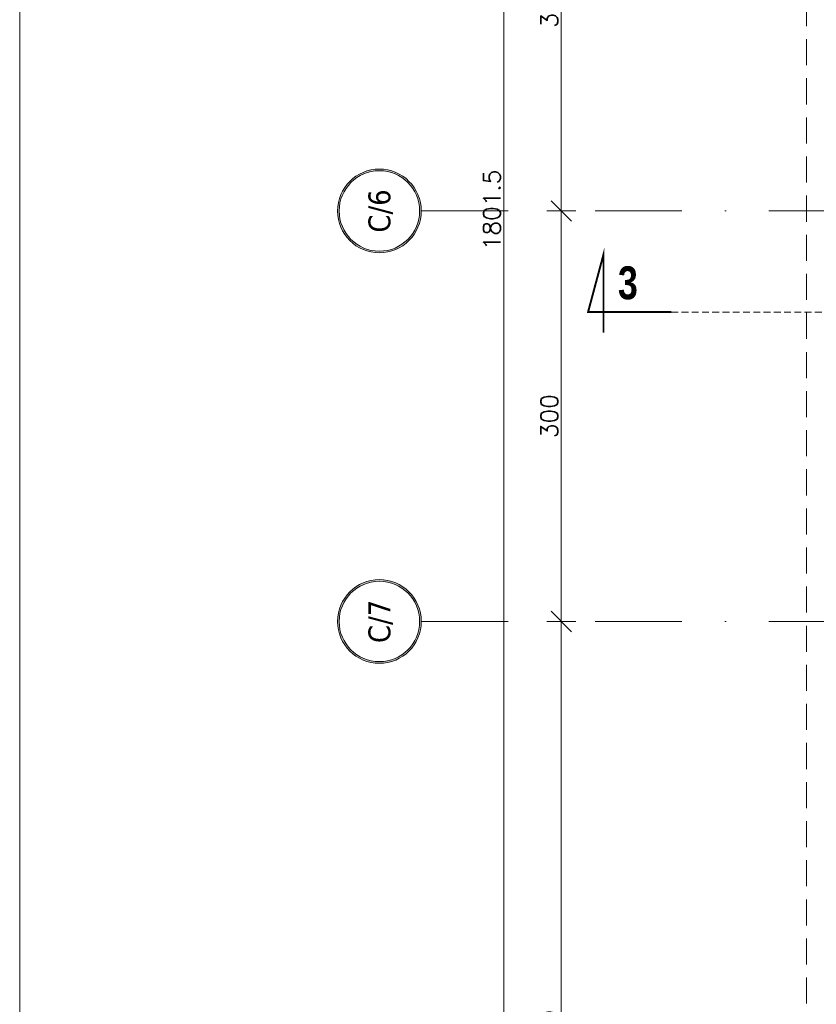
# Model space of a CAD drawing. Header units: millimetres. Extents: x 28291 to 177760, y -399809 to -170937.
# Tile 701 of 905: x 73720 to 74303, y -197108 to -196389. Entities that reach past the tile are written whole.
import ezdxf
from ezdxf.enums import TextEntityAlignment as Align

# ---------------------------------------------------------------- set-up
doc = ezdxf.new("R2010")
doc.units = ezdxf.units.MM
for name, pattern in [('CARKOVANA', [7.5, 5, -2.5]), ('DASHDOT', [25.4, 12.7, -6.35, 0, -6.35]), ('HIDDEN', [9.525, 6.35, -3.175])]:
    doc.linetypes.add(name, pattern=pattern)
doc.layers.get('0').update_dxf_attribs({"lineweight": 0})
for name, color, linetype, lineweight in [('!! 0_ Istn-widok', 1, 'Continuous', 15), ('!! 0_ Opis', 8, 'Continuous', 13), ('!! 0_Osie', 1, 'DASHDOT', 13), ('!! wymiary osi', 250, 'Continuous', 9), ('0-osie-liniA', 14, 'DASHDOT', 5), ('0-osie-tx', 66, 'Continuous', 9)]:
    doc.layers.add(name, color=color, linetype=linetype, lineweight=lineweight)
doc.layers.add('!! 0_ramki', color=66, linetype='Continuous', lineweight=9, plot=False)
doc.layers.add('!! 1_Wyburzenia', color=252, linetype='CARKOVANA', lineweight=13, true_color=0x696969)
doc.styles.add('STYLE7', font='ARIALNB.TTF')
doc.styles.add('TAHOMA', font='tahoma.ttf')
doc.styles.add('TXT', font='simplex.shx')
doc.dimstyles.new('DIM50', dxfattribs={"dimscale": 5, "dimtxt": 2.5, "dimasz": 1.5, "dimexe": 0, "dimexo": 0, "dimgap": 0.5, "dimtad": 1, "dimdec": 4, "dimrnd": 0.5, "dimdsep": 46, "dimtxsty": 'TXT', "dimblk1": 'TICK1', "dimblk2": 'TICK1', "dimsah": 1, "dimcen": 0, "dimse1": 1, "dimse2": 1, "dimclrd": 1, "dimclre": 7, "dimclrt": 9, "dimadec": 0, "dimazin": 0, "dimtfac": 1, "dimtdec": 4, "dimtmove": 2, "dimatfit": 3, "dimldrblk": 'TICK1', "dimfxl": 1, "dimtolj": 1, "dimarcsym": 0})

# ---------------------------------------------------------------- blocks, each defined once
blk = doc.blocks.new('*U80')
h = blk.add_hatch(color=256)
edge = h.paths.add_edge_path()
edge.add_arc((0, 0), 30.6, 0, 360)
edge = h.paths.add_edge_path(flags=17)
edge.add_arc((0, 0), 29.4, 0, 360)
for radius in [30.6, 29.4]:
    blk.add_circle((0, 0), radius)
at = {"style": 'TAHOMA', "flags": 8}
blk.add_attdef('ANSICHTSNUMMER', text='', height=16, dxfattribs=at).set_placement((0, 0), align=Align.MIDDLE_CENTER)
blk = doc.blocks.new('TICK1')
at = {"color": 2}
blk.add_line((-1, -1), (1, 1), dxfattribs=at)
at = {"color": 0}
for p, q in [((0, -1.4), (0, 1.4)), ((0, 0), (-1, 0))]:
    blk.add_line(p, q, dxfattribs=at)
blk = doc.blocks.new('*D3739')
at = {"layer": '!! wymiary osi', "color": 1, "lineweight": -2, "transparency": 16777216}
blk.add_line((51630.44, -197482.59), (51630.44, -195696.09), dxfattribs=at)
at = {"layer": 'DEFPOINTS', "color": 0, "transparency": 16777216}
for p in [(51630.44, -195688.59), (51851.71, -195688.59), (51851.71, -197490.09)]:
    blk.add_point(p, dxfattribs=at)
at = {"layer": '!! wymiary osi', "color": 1, "lineweight": -2, "transparency": 16777216, "xscale": 7.5, "yscale": 7.5, "zscale": 7.5}
for p, rotation in [((51630.44, -195688.59), 90), ((51630.44, -197490.09), 270)]:
    blk.add_blockref('TICK1', p, dxfattribs=dict(at, rotation=rotation))
at = {"layer": '!! wymiary osi', "color": 9, "transparency": 16777216, "insert": (51621.69, -196589.34), "char_height": 12.5, "attachment_point": 5, "rotation": 90, "style": 'TXT'}
blk.add_mtext('\\A1;1801.5', dxfattribs=at)
blk = doc.blocks.new('*D3740')
at = {"layer": '!! wymiary osi', "color": 1, "lineweight": -2, "transparency": 16777216}
blk.add_line((51672.46, -197482.59), (51672.46, -196897.59), dxfattribs=at)
at = {"layer": 'DEFPOINTS', "color": 0, "transparency": 16777216}
for p in [(51630.44, -196890.09), (51672.46, -196890.09), (51630.44, -197490.09)]:
    blk.add_point(p, dxfattribs=at)
at = {"layer": '!! wymiary osi', "color": 1, "lineweight": -2, "transparency": 16777216, "xscale": 7.5, "yscale": 7.5, "zscale": 7.5}
for p, rotation in [((51672.46, -196890.09), 90), ((51672.46, -197490.09), 270)]:
    blk.add_blockref('TICK1', p, dxfattribs=dict(at, rotation=rotation))
at = {"layer": '!! wymiary osi', "color": 9, "transparency": 16777216, "insert": (51663.71, -197190.09), "char_height": 12.5, "attachment_point": 5, "rotation": 90, "style": 'TXT'}
blk.add_mtext('\\A1;600', dxfattribs=at)
blk = doc.blocks.new('*D3741')
at = {"layer": '!! wymiary osi', "color": 1, "lineweight": -2, "transparency": 16777216}
blk.add_line((51672.46, -196882.59), (51672.46, -196597.59), dxfattribs=at)
at = {"layer": 'DEFPOINTS', "color": 0, "transparency": 16777216}
for p in [(51672.46, -196590.09), (51672.46, -196590.09), (51630.44, -196890.09)]:
    blk.add_point(p, dxfattribs=at)
at = {"layer": '!! wymiary osi', "color": 1, "lineweight": -2, "transparency": 16777216, "xscale": 7.5, "yscale": 7.5, "zscale": 7.5}
for p, rotation in [((51672.46, -196590.09), 90), ((51672.46, -196890.09), 270)]:
    blk.add_blockref('TICK1', p, dxfattribs=dict(at, rotation=rotation))
at = {"layer": '!! wymiary osi', "color": 9, "transparency": 16777216, "insert": (51663.71, -196740.09), "char_height": 12.5, "attachment_point": 5, "rotation": 90, "style": 'TXT'}
blk.add_mtext('\\A1;300', dxfattribs=at)
blk = doc.blocks.new('*D3742')
at = {"layer": '!! wymiary osi', "color": 1, "lineweight": -2, "transparency": 16777216}
blk.add_line((51672.46, -196582.59), (51672.46, -196297.59), dxfattribs=at)
at = {"layer": 'DEFPOINTS', "color": 0, "transparency": 16777216}
for p in [(51672.46, -196290.09), (51672.46, -196290.09), (51672.46, -196590.09)]:
    blk.add_point(p, dxfattribs=at)
at = {"layer": '!! wymiary osi', "color": 1, "lineweight": -2, "transparency": 16777216, "xscale": 7.5, "yscale": 7.5, "zscale": 7.5}
for p, rotation in [((51672.46, -196290.09), 90), ((51672.46, -196590.09), 270)]:
    blk.add_blockref('TICK1', p, dxfattribs=dict(at, rotation=rotation))
at = {"layer": '!! wymiary osi', "color": 9, "transparency": 16777216, "insert": (51663.71, -196440.09), "char_height": 12.5, "attachment_point": 5, "rotation": 90, "style": 'TXT'}
blk.add_mtext('\\A1;300', dxfattribs=at)
blk = doc.blocks.new('oznaczenie przekroi')
at = {"layer": '!! 0_ Opis', "color": 2, "const_width": 1.44}
blk.add_lwpolyline([(87812.4, -196602.48), (87751.57, -196602.48), (87762.84, -196560.42), (87762.84, -196617.69)], dxfattribs=at)
blk.add_lwpolyline([(87812.4, -196602.48), (87751.57, -196602.48), (87762.84, -196560.42), (87762.84, -196617.69)], dxfattribs=at)
at = {"layer": '!! 1_Wyburzenia'}
blk.add_lwpolyline([(87812.4, -196602.48), (89794.45, -196602.48)], dxfattribs=at)
at = {"layer": '!! 0_ Opis', "color": 9, "style": 'STYLE7', "text_generation_flag": 6, "width": 0.95}
blk.add_text('3', height=24, rotation=180, dxfattribs=at).set_placement((87773.42, -196593.1))
blk = doc.blocks.new('BLOK OSI')
at = {"layer": '0-osie-liniA', "ltscale": 5}
for points in [[(51570.03302, -196590.0883), (53810.60983, -196590.0883)], [(51570.03302, -196890.0883), (53810.60983, -196890.0883)]]:
    blk.add_lwpolyline(points, dxfattribs=at)
at = {"layer": '0-osie-tx'}
ref = blk.add_blockref('*U80', (51539.43302, -196590.0883), dxfattribs=dict(at, rotation=270))
ref.add_attrib('ANSICHTSNUMMER', 'C/6', dxfattribs={"layer": '0', "height": 16, "rotation": 90, "style": 'TAHOMA', "flags": 8}).set_placement((51539.43302, -196590.0883), align=Align.MIDDLE_CENTER)
ref = blk.add_blockref('*U80', (51539.43302, -196890.0883), dxfattribs=dict(at, rotation=270))
ref.add_attrib('ANSICHTSNUMMER', 'C/7', dxfattribs={"layer": '0', "height": 16, "rotation": 90, "style": 'TAHOMA', "flags": 8}).set_placement((51539.43302, -196890.0883), align=Align.MIDDLE_CENTER)
at = {"layer": '!! wymiary osi'}
for base, p1, p2, picture, middle in [((51630.43546, -195688.5883), (51851.71142, -197490.0883), (51851.71142, -195688.5883), '*D3739', (51621.68546, -196589.3383)), ((51672.45727, -196290.0883), (51672.45727, -196590.0883), (51672.45727, -196290.0883), '*D3742', (51663.70727, -196440.0883)), ((51672.45727, -196590.0883), (51630.43546, -196890.0883), (51672.45727, -196590.0883), '*D3741', (51663.70727, -196740.0883)), ((51672.45727, -196890.0883), (51630.43546, -197490.0883), (51630.43546, -196890.0883), '*D3740', (51663.70727, -197190.0883))]:
    dim = blk.add_linear_dim(base=base, p1=p1, p2=p2, angle=90, dimstyle='DIM50', dxfattribs=at)
    dim.commit()
    dim.dimension.update_dxf_attribs({"geometry": picture, "text_midpoint": middle})

msp = doc.modelspace()

# ---------------------------------------------------------------- linework, layer by layer
at = {"layer": '!! 0_ Istn-widok', "linetype": 'HIDDEN', "ltscale": 3}
msp.add_lwpolyline([(74295.42327, -195631.5883), (74295.42327, -197513.5883)], dxfattribs=at)
at = {"layer": '!! 0_ramki'}
msp.add_lwpolyline([(73720.14101, -198980.67237), (73720.14101, -194780.67237), (76690.14101, -194780.67237), (76690.14101, -198980.67237)], close=True, dxfattribs=at)

# ---------------------------------------------------------------- block references
at = {"layer": '!! 0_Osie'}
msp.add_blockref('BLOK OSI', (22443.71185, 61.46017), dxfattribs=at)
at = {"layer": '!! 1_Wyburzenia'}
msp.add_blockref('oznaczenie przekroi', (-13615.83086, 0), dxfattribs=at)

doc.saveas('drawing.dxf')
